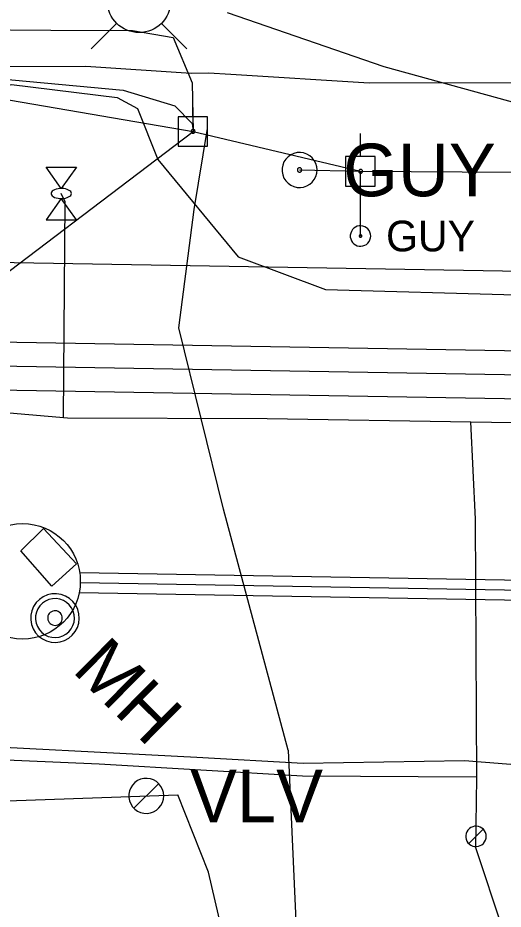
# Model space of a CAD drawing. Extents: x 600849 to 606371, y 330010 to 403088.
# Drawn here: x 604671.8 to 604732.7, y 337961.5 to 338073.3 of the extents above; entities that cross this region are included whole.
import ezdxf

# ---------------------------------------------------------------- set-up
doc = ezdxf.new("R2010")
doc.units = 0
for name, color, linetype in [('E_LTG', 7, 'Continuous'), ('E_UTL_AG', 7, 'Continuous'), ('E_UTL_E_UG', 7, 'Continuous'), ('E_UTL_EGuyWire', 7, 'Continuous'), ('E_UTL_EPowerPole', 7, 'Continuous'), ('E_UTL_G', 7, 'Continuous'), ('E_UTL_G_UG', 7, 'Continuous'), ('E_UTL_Overhead', 7, 'Continuous'), ('E_UTL_SAN', 7, 'Continuous'), ('E_UTL_SAN_UG_MMSD', 7, 'Continuous'), ('E_UTL_SAN_UG_OUTER_LIMITS', 7, 'Continuous'), ('E_UTL_T_UG', 7, 'Continuous'), ('E_UTL_TV_UG', 7, 'Continuous'), ('E_UTL_VLV', 7, 'Continuous')]:
    doc.layers.add(name, color=color, linetype=linetype)

# ---------------------------------------------------------------- blocks, each defined once
blk = doc.blocks.new('ACAD_PROXY_ENTITY_14')
at = {"layer": 'E_UTL_EGuyWire'}
for points in [[(1843181.17, 1030365.95), (1843181.04, 1030367.21), (1843180.68, 1030368.44), (1843180.1, 1030369.57), (1843179.31, 1030370.57), (1843178.35, 1030371.41), (1843177.25, 1030372.05), (1843176.04, 1030372.46), (1843174.78, 1030372.64), (1843173.51, 1030372.58), (1843172.27, 1030372.28), (1843171.11, 1030371.75), (1843170.07, 1030371.01), (1843169.19, 1030370.09), (1843168.5, 1030369.02), (1843168.03, 1030367.83), (1843167.78, 1030366.58), (1843167.78, 1030365.31), (1843168.03, 1030364.06), (1843168.5, 1030362.87), (1843169.19, 1030361.8), (1843170.07, 1030360.88), (1843171.11, 1030360.14), (1843172.27, 1030359.61), (1843173.51, 1030359.31), (1843174.78, 1030359.25), (1843176.04, 1030359.43), (1843177.25, 1030359.85), (1843178.35, 1030360.48), (1843179.31, 1030361.32), (1843180.1, 1030362.32), (1843180.68, 1030363.45), (1843181.04, 1030364.68), (1843181.17, 1030365.95)], [(1843175.3, 1030365.95), (1843175.28, 1030366.1), (1843175.24, 1030366.26), (1843175.16, 1030366.4), (1843175.07, 1030366.52), (1843174.95, 1030366.63), (1843174.81, 1030366.71), (1843174.66, 1030366.76), (1843174.5, 1030366.78), (1843174.34, 1030366.78), (1843174.19, 1030366.74), (1843174.04, 1030366.67), (1843173.91, 1030366.58), (1843173.8, 1030366.46), (1843173.71, 1030366.33), (1843173.66, 1030366.18), (1843173.63, 1030366.03), (1843173.63, 1030365.87), (1843173.66, 1030365.71), (1843173.71, 1030365.56), (1843173.8, 1030365.43), (1843173.91, 1030365.31), (1843174.04, 1030365.22), (1843174.19, 1030365.15), (1843174.34, 1030365.12), (1843174.5, 1030365.11), (1843174.66, 1030365.13), (1843174.81, 1030365.18), (1843174.95, 1030365.26), (1843175.07, 1030365.37), (1843175.16, 1030365.49), (1843175.24, 1030365.63), (1843175.28, 1030365.79), (1843175.3, 1030365.95)]]:
    blk.add_lwpolyline(points, dxfattribs=at)
blk.add_text('GUY', height=20.117, dxfattribs=at).set_placement((1843191.22, 1030355.89))
blk = doc.blocks.new('ACAD_PROXY_ENTITY_20')
at = {"layer": 'E_UTL_SAN'}
for points in [[(1843060.22, 1030211.23), (1843061.35, 1030212.59), (1843062.2, 1030214.15), (1843062.74, 1030215.83), (1843062.95, 1030217.59), (1843062.82, 1030219.36), (1843062.36, 1030221.07), (1843061.59, 1030222.66), (1843060.53, 1030224.08), (1843059.22, 1030225.27), (1843057.71, 1030226.19), (1843056.05, 1030226.81), (1843054.3, 1030227.1), (1843052.53, 1030227.06), (1843050.8, 1030226.68), (1843049.17, 1030225.99), (1843047.71, 1030224.99), (1843046.45, 1030223.74), (1843045.46, 1030222.28), (1843044.77, 1030220.65), (1843044.39, 1030218.92), (1843044.35, 1030217.15), (1843044.64, 1030215.4), (1843045.26, 1030213.74), (1843046.18, 1030212.23), (1843047.37, 1030210.92), (1843048.79, 1030209.86), (1843050.38, 1030209.09), (1843052.09, 1030208.63), (1843053.86, 1030208.5), (1843055.62, 1030208.71), (1843057.3, 1030209.25), (1843058.86, 1030210.1), (1843060.22, 1030211.23)], [(1843058.9, 1030212.54), (1843059.81, 1030213.64), (1843060.49, 1030214.88), (1843060.92, 1030216.23), (1843061.08, 1030217.63), (1843060.98, 1030219.05), (1843060.62, 1030220.42), (1843060, 1030221.69), (1843059.15, 1030222.82), (1843058.1, 1030223.78), (1843056.89, 1030224.51), (1843055.56, 1030225.01), (1843054.17, 1030225.24), (1843052.75, 1030225.21), (1843051.37, 1030224.91), (1843050.07, 1030224.35), (1843048.89, 1030223.56), (1843047.89, 1030222.56), (1843047.1, 1030221.38), (1843046.54, 1030220.08), (1843046.24, 1030218.7), (1843046.2, 1030217.28), (1843046.44, 1030215.88), (1843046.93, 1030214.56), (1843047.67, 1030213.35), (1843048.62, 1030212.3), (1843049.76, 1030211.45), (1843051.03, 1030210.83), (1843052.4, 1030210.46), (1843053.81, 1030210.36), (1843055.22, 1030210.53), (1843056.57, 1030210.96), (1843057.81, 1030211.64), (1843058.9, 1030212.54)], [(1843055.61, 1030215.84), (1843055.95, 1030216.25), (1843056.2, 1030216.71), (1843056.37, 1030217.22), (1843056.43, 1030217.75), (1843056.39, 1030218.28), (1843056.25, 1030218.79), (1843056.02, 1030219.27), (1843055.7, 1030219.69), (1843055.31, 1030220.05), (1843054.86, 1030220.33), (1843054.36, 1030220.51), (1843053.84, 1030220.6), (1843053.3, 1030220.59), (1843052.79, 1030220.47), (1843052.3, 1030220.26), (1843051.86, 1030219.97), (1843051.48, 1030219.59), (1843051.18, 1030219.15), (1843050.97, 1030218.66), (1843050.86, 1030218.14), (1843050.85, 1030217.61), (1843050.94, 1030217.09), (1843051.12, 1030216.59), (1843051.4, 1030216.14), (1843051.76, 1030215.74), (1843052.18, 1030215.43), (1843052.66, 1030215.19), (1843053.17, 1030215.06), (1843053.7, 1030215.02), (1843054.23, 1030215.08), (1843054.74, 1030215.24), (1843055.2, 1030215.5), (1843055.61, 1030215.84)]]:
    blk.add_lwpolyline(points, dxfattribs=at)
blk.add_text('MH', height=20.117, rotation=315, dxfattribs=at).set_placement((1843059.69, 1030197.53))

msp = doc.modelspace()

# ---------------------------------------------------------------- linework, layer by layer
at = {"layer": 'E_LTG'}
for points in [[(604684.27, 338072.59), (604681.04, 338069.36)], [(604689.81, 338072.59), (604693.04, 338069.36)]]:
    msp.add_lwpolyline(points, dxfattribs=at)
msp.add_circle((604687.04, 338075.36), 3.96, dxfattribs=at)
at = {"layer": 'E_UTL_AG'}
for points in [[(604675.38, 338054.52), (604679.19, 338054.52)], [(604677.28, 338051.86), (604675.38, 338054.52)], [(604679.19, 338054.52), (604677.28, 338051.86)], [(604678.55, 338051.22), (604678.53, 338051.34), (604678.46, 338051.46), (604678.35, 338051.57), (604678.2, 338051.66), (604678.02, 338051.74), (604677.81, 338051.8), (604677.58, 338051.84), (604677.34, 338051.86), (604677.1, 338051.85), (604676.87, 338051.82), (604676.65, 338051.77), (604676.45, 338051.7), (604676.28, 338051.62), (604676.15, 338051.51), (604676.06, 338051.4), (604676.02, 338051.28), (604676.02, 338051.16), (604676.06, 338051.04), (604676.15, 338050.93), (604676.28, 338050.83), (604676.45, 338050.74), (604676.65, 338050.67), (604676.87, 338050.62), (604677.1, 338050.6), (604677.34, 338050.59), (604677.58, 338050.61), (604677.81, 338050.65), (604678.02, 338050.71), (604678.2, 338050.79), (604678.35, 338050.88), (604678.46, 338050.99), (604678.53, 338051.1), (604678.55, 338051.22)], [(604677.28, 338050.59), (604675.38, 338047.92)], [(604679.19, 338047.92), (604677.28, 338050.59)], [(604675.38, 338047.92), (604679.19, 338047.92)]]:
    msp.add_lwpolyline(points, dxfattribs=at)
at = {"layer": 'E_UTL_E_UG'}
for points in [[(604660.72, 338055.46), (604661.08, 338061.22), (604663.11, 338064.85), (604669.23, 338065.65), (604685.06, 338064.18), (604691.54, 338062.22), (604693.7, 338059.99), (604693.82, 338059.02)], [(604662.22, 338055.75), (604663.09, 338063), (604671.04, 338064.89), (604684.3, 338063.27), (604686.86, 338061.88), (604689.41, 338055.47), (604699.48, 338043.29), (604710.45, 338039.19), (604734.3, 338038.53), (604754.99, 338038.72), (604761.59, 338037.72), (604765.35, 338034.35), (604765.35, 338034.35), (604765.57, 338011.48), (604764.97, 337999.85)], [(604588.6, 337976.16), (604596.53, 337973.13), (604618.5, 337973.43), (604665.68, 337974.88), (604691.89, 337975.81)], [(604704.01, 337916.41), (604702.76, 337917.74), (604703.33, 337928.11), (604700.52, 337945.64), (604695.74, 337966.13), (604691.89, 337975.81)]]:
    msp.add_lwpolyline(points, dxfattribs=at)
at = {"layer": 'E_UTL_EGuyWire'}
for p in [(604707.18, 338054.18), (604714.82, 338045.89)]:
    msp.add_line(p, (604714.84, 338054.01), dxfattribs=at)
for points in [[(604716.1, 338045.89), (604716.08, 338046.14), (604716.01, 338046.37), (604715.9, 338046.59), (604715.75, 338046.78), (604715.56, 338046.94), (604715.35, 338047.06), (604715.12, 338047.14), (604714.88, 338047.18), (604714.64, 338047.16), (604714.4, 338047.11), (604714.18, 338047.01), (604713.98, 338046.86), (604713.81, 338046.69), (604713.68, 338046.48), (604713.59, 338046.26), (604713.54, 338046.02), (604713.54, 338045.77), (604713.59, 338045.53), (604713.68, 338045.31), (604713.81, 338045.1), (604713.98, 338044.92), (604714.18, 338044.78), (604714.4, 338044.68), (604714.64, 338044.62), (604714.88, 338044.61), (604715.12, 338044.65), (604715.35, 338044.73), (604715.56, 338044.85), (604715.75, 338045.01), (604715.9, 338045.2), (604716.01, 338045.42), (604716.08, 338045.65), (604716.1, 338045.89)], [(604714.98, 338045.89), (604714.98, 338045.92), (604714.97, 338045.95), (604714.96, 338045.98), (604714.94, 338046), (604714.91, 338046.02), (604714.89, 338046.04), (604714.86, 338046.05), (604714.83, 338046.05), (604714.8, 338046.05), (604714.77, 338046.05), (604714.74, 338046.03), (604714.72, 338046.02), (604714.69, 338045.99), (604714.68, 338045.97), (604714.67, 338045.94), (604714.66, 338045.91), (604714.66, 338045.88), (604714.67, 338045.85), (604714.68, 338045.82), (604714.69, 338045.79), (604714.72, 338045.77), (604714.74, 338045.75), (604714.77, 338045.74), (604714.8, 338045.74), (604714.83, 338045.73), (604714.86, 338045.74), (604714.89, 338045.75), (604714.91, 338045.76), (604714.94, 338045.78), (604714.96, 338045.81), (604714.97, 338045.83), (604714.98, 338045.86), (604714.98, 338045.89)]]:
    msp.add_lwpolyline(points, dxfattribs=at)
at = {"layer": 'E_UTL_EPowerPole'}
for points in [[(604693.79, 338060.86), (604693.79, 338063.77)], [(604695.63, 338060.86), (604691.94, 338060.86)], [(604691.94, 338060.86), (604691.94, 338057.17)], [(604695.63, 338057.17), (604695.63, 338060.86)], [(604694.06, 338059.02), (604694.05, 338059.07), (604694.04, 338059.11), (604694.02, 338059.15), (604693.99, 338059.19), (604693.96, 338059.22), (604693.92, 338059.24), (604693.88, 338059.25), (604693.83, 338059.26), (604693.79, 338059.26), (604693.74, 338059.25), (604693.7, 338059.23), (604693.66, 338059.2), (604693.63, 338059.17), (604693.61, 338059.13), (604693.59, 338059.09), (604693.58, 338059.04), (604693.58, 338059), (604693.59, 338058.95), (604693.61, 338058.91), (604693.63, 338058.87), (604693.66, 338058.84), (604693.7, 338058.81), (604693.74, 338058.8), (604693.79, 338058.78), (604693.83, 338058.78), (604693.88, 338058.79), (604693.92, 338058.8), (604693.96, 338058.83), (604693.99, 338058.86), (604694.02, 338058.89), (604694.04, 338058.93), (604694.05, 338058.98), (604694.06, 338059.02)], [(604714.81, 338055.85), (604714.81, 338058.76)], [(604691.94, 338057.17), (604695.63, 338057.17)], [(604716.65, 338055.85), (604712.96, 338055.85)], [(604712.96, 338055.85), (604712.96, 338052.16)], [(604716.65, 338052.16), (604716.65, 338055.85)], [(604715.08, 338054.01), (604715.07, 338054.06), (604715.06, 338054.1), (604715.04, 338054.14), (604715.01, 338054.18), (604714.98, 338054.21), (604714.94, 338054.23), (604714.89, 338054.24), (604714.85, 338054.25), (604714.8, 338054.25), (604714.76, 338054.24), (604714.72, 338054.22), (604714.68, 338054.19), (604714.65, 338054.16), (604714.63, 338054.12), (604714.61, 338054.08), (604714.6, 338054.03), (604714.6, 338053.99), (604714.61, 338053.94), (604714.63, 338053.9), (604714.65, 338053.86), (604714.68, 338053.83), (604714.72, 338053.81), (604714.76, 338053.79), (604714.8, 338053.78), (604714.85, 338053.77), (604714.89, 338053.78), (604714.94, 338053.79), (604714.98, 338053.82), (604715.01, 338053.85), (604715.04, 338053.88), (604715.06, 338053.92), (604715.07, 338053.97), (604715.08, 338054.01)], [(604712.96, 338052.16), (604716.65, 338052.16)]]:
    msp.add_lwpolyline(points, dxfattribs=at)
at = {"layer": 'E_UTL_G'}
for points in [[(604730.6, 337970.6), (604730.58, 337970.85), (604730.51, 337971.08), (604730.4, 337971.3), (604730.25, 337971.49), (604730.06, 337971.65), (604729.85, 337971.77), (604729.62, 337971.85), (604729.38, 337971.89), (604729.14, 337971.87), (604728.9, 337971.82), (604728.68, 337971.72), (604728.48, 337971.57), (604728.31, 337971.4), (604728.18, 337971.19), (604728.09, 337970.97), (604728.04, 337970.73), (604728.04, 337970.48), (604728.09, 337970.24), (604728.18, 337970.02), (604728.31, 337969.81), (604728.48, 337969.63), (604728.68, 337969.49), (604728.9, 337969.39), (604729.14, 337969.33), (604729.38, 337969.32), (604729.62, 337969.36), (604729.85, 337969.44), (604730.06, 337969.56), (604730.25, 337969.72), (604730.4, 337969.91), (604730.51, 337970.13), (604730.58, 337970.36), (604730.6, 337970.6)], [(604728.41, 337969.7), (604730.23, 337971.51)]]:
    msp.add_lwpolyline(points, dxfattribs=at)
at = {"layer": 'E_UTL_G_UG'}
for points in [[(604677.54, 338023.13), (604677.75, 338050.18), (604677.28, 338051.22)], [(604362.77, 338029.31), (604373.63, 338029.21), (604411.58, 338028.55), (604484.98, 338027.46), (604531.73, 338026.57), (604566.2, 338025.57), (604605.4, 338024.88), (604620.94, 338024.97), (604627.53, 338024.88), (604627.66, 338048.71), (604659.6, 338048.1), (604660.29, 338024.5), (604661.98, 338024.48), (604678.08, 338023.1), (604703.11, 338023.01), (604728.65, 338022.61), (604754.62, 338022.17), (604788.4, 338021.61), (604836.01, 338021.58), (604864.95, 338021.48)], [(604632.12, 338043.25), (604936.03, 338038.05), (604984.53, 338043.23)], [(604660.29, 338024.5), (604661.98, 338024.48), (604678.08, 338023.1), (604703.11, 338023.01), (604728.65, 338022.61), (604754.62, 338022.17), (604788.4, 338021.61), (604836.01, 338021.58), (604864.95, 338021.48), (604896.37, 338021.5), (604900.27, 338026.31), (604935.52, 338026.84), (604967.49, 338026.3), (604985, 338025.85)], [(604729.3, 337969.16), (604729.4, 337977.95), (604729.27, 338010.39), (604728.65, 338022.61)], [(604618.37, 337968.25), (604619.64, 337974.57), (604624.58, 337977.3), (604636.22, 337980.03), (604651.91, 337980.99), (604682.02, 337979.71), (604707.56, 337978.18), (604729.32, 337978.07)], [(604731.48, 337904.39), (604732.66, 337958.97), (604729.3, 337969.16)]]:
    msp.add_lwpolyline(points, dxfattribs=at)
at = {"layer": 'E_UTL_Overhead'}
for points in [[(604103.07, 338065.18), (604129.71, 338064.26), (604267.8, 338061.89), (604345.51, 338120), (604559.22, 338082.12), (604693.82, 338059.02), (604714.84, 338054.01), (604784.9, 338053.56), (604829.08, 338053.72), (604872.92, 338052.19), (604977.47, 338050.01), (605123.72, 338048.42), (605215.39, 338038.9)], [(604375.63, 338048.54), (604418.51, 337951.61), (604569.5, 337964.68), (604693.82, 338059.02)]]:
    msp.add_lwpolyline(points, dxfattribs=at)
at = {"layer": 'E_UTL_SAN'}
msp.add_lwpolyline([(604672.19, 338006.42), (604675.06, 338009.22), (604679.18, 338004.78), (604676.1, 338002)], close=True, dxfattribs=at)
msp.add_circle((604672.42, 338002.59), 7.25, dxfattribs=at)
at = {"layer": 'E_UTL_SAN_UG_MMSD'}
for p, q in [((604654.54, 338029.86), (605016.26, 338023.68)), ((604679.67, 338002.43), (605085.21, 337995.5))]:
    msp.add_line(p, q, dxfattribs=at)
at = {"layer": 'E_UTL_SAN_UG_OUTER_LIMITS'}
for p, q in [((604654.7, 338032.86), (605012.73, 338026.74)), ((604652.91, 338026.89), (605019.67, 338020.62)), ((604679.59, 338003.68), (605084.89, 337996.75)), ((604679.53, 338001.18), (605085.18, 337994.25))]:
    msp.add_line(p, q, dxfattribs=at)
at = {"layer": 'E_UTL_T_UG'}
for points in [[(604698.09, 338073.92), (604717.74, 338067.17), (604737.51, 338061.73)], [(604635.88, 338069.46), (604645.97, 338072.07), (604665.75, 338071.79), (604675.98, 338071.72), (604686.22, 338071.65), (604691.3, 338070.77), (604693.7, 338065.09), (604693.82, 338059.02)], [(604660.82, 338055.93), (604662.69, 338063.07), (604665.74, 338066.8), (604669.04, 338067.16), (604680.37, 338067.2), (604693.58, 338066.32), (604695.75, 338066.34), (604698.55, 338066.18), (604715.92, 338065.12), (604735.94, 338065.15), (604782.95, 338064.26), (604788.76, 338058.92), (604788.56, 338049.2), (604789.03, 338031.15), (604789.95, 338010), (604790.25, 337998.23), (604788.6, 337987.22), (604786.82, 337977.93)], [(604618.18, 337932.3), (604615.46, 337944.21), (604611.1, 337969.51), (604616.62, 337978.31), (604621.36, 337981.99), (604633.67, 337982.15), (604660.4, 337982.28), (604694.3, 337980.55), (604707.63, 337979.78), (604727.89, 337980.1), (604742.07, 337979.01), (604760.62, 337977.65), (604786.11, 337976.97)]]:
    msp.add_lwpolyline(points, dxfattribs=at)
at = {"layer": 'E_UTL_TV_UG'}
for points in [[(604705.75, 337981.43), (604697.65, 338011.62), (604692.01, 338034.37), (604693.94, 338049.23), (604695.62, 338059.37)], [(604705.75, 337981.43), (604707.4, 337944.18)]]:
    msp.add_lwpolyline(points, dxfattribs=at)
at = {"layer": 'E_UTL_VLV'}
for points in [[(604690.14, 337975.68), (604690.1, 337976.1), (604689.98, 337976.5), (604689.79, 337976.87), (604689.53, 337977.2), (604689.22, 337977.48), (604688.85, 337977.69), (604688.46, 337977.82), (604688.05, 337977.88), (604687.63, 337977.86), (604687.22, 337977.76), (604686.84, 337977.59), (604686.5, 337977.35), (604686.21, 337977.04), (604685.99, 337976.69), (604685.83, 337976.3), (604685.75, 337975.89), (604685.75, 337975.47), (604685.83, 337975.06), (604685.99, 337974.68), (604686.21, 337974.32), (604686.5, 337974.02), (604686.84, 337973.78), (604687.22, 337973.61), (604687.63, 337973.51), (604688.05, 337973.49), (604688.46, 337973.55), (604688.85, 337973.68), (604689.22, 337973.89), (604689.53, 337974.17), (604689.79, 337974.49), (604689.98, 337974.87), (604690.1, 337975.27), (604690.14, 337975.68)], [(604686.39, 337974.13), (604689.5, 337977.24)]]:
    msp.add_lwpolyline(points, dxfattribs=at)

# ---------------------------------------------------------------- block references
at = {"layer": 'E_UTL_EGuyWire', "xscale": 0.32808333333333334, "yscale": 0.32808333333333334}
msp.add_blockref('ACAD_PROXY_ENTITY_14', (-7.65, 8.28), dxfattribs=at)
at = {"layer": 'E_UTL_SAN', "xscale": 0.32808333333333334, "yscale": 0.32808333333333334, "rotation": 0.2637645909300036}
msp.add_blockref('ACAD_PROXY_ENTITY_20', (1563.7, -2779.38), dxfattribs=at)

# ---------------------------------------------------------------- texts
at = {"layer": 'E_UTL_EGuyWire'}
msp.add_text('GUY', height=3.85, dxfattribs=at).set_placement((604718.03, 338043.97))
at = {"layer": 'E_UTL_VLV'}
msp.add_text('VLV', height=6.6, dxfattribs=at).set_placement((604693.44, 337972.38))

doc.saveas('drawing.dxf')
